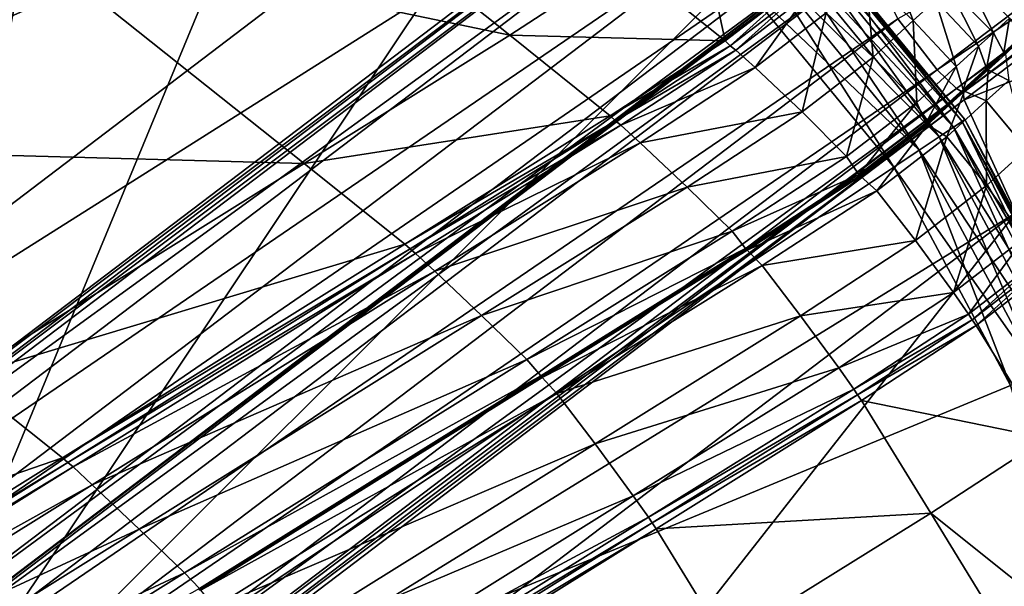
# Model space of a CAD drawing. Header units: millimetres. Extents: x 2387 to 13955, y -4964 to 364.
# Tile 641 of 1056: x 7014 to 7041, y -2869 to -2854. Entities that reach past the tile are written whole.
import ezdxf

# ---------------------------------------------------------------- set-up
doc = ezdxf.new("R2010")
doc.units = ezdxf.units.MM
doc.header["$MEASUREMENT"] = 0
doc.layers.add('Predefinito', color=7, linetype='Continuous', true_color=0x000000)

msp = doc.modelspace()

# ---------------------------------------------------------------- linework, layer by layer
at = {"layer": 'Predefinito'}
for points in [[(7021.988, -2841.509, 730.455), (7010.399, -2835.128, 730.475), (6983.206, -2856.125, 608.157)], [(6983.206, -2856.125, 608.157), (6994.749, -2862.371, 608.078), (7021.988, -2841.509, 730.455)], [(7029.926, -2846.71, 730.443), (7021.988, -2841.509, 730.455), (6994.749, -2862.371, 608.078)], [(7015.987, -2843.46, 12), (7009.354, -2842.807, 12), (7009.354, -2876.811, 12)], [(7009.354, -2842.807), (7015.987, -2843.46), (7009.354, -2876.811)], [(7022.366, -2845.395, 12), (7015.987, -2843.46, 12), (7009.354, -2876.811, 12)], [(7015.987, -2843.46), (7022.366, -2845.395), (7009.354, -2876.811)], [(7028.245, -2848.538, 12), (7022.366, -2845.395, 12), (7009.354, -2876.811, 12)], [(7022.366, -2845.395), (7028.245, -2848.538), (7009.354, -2876.811)], [(6994.749, -2862.371, 608.078), (7002.687, -2867.437, 608.068), (7029.926, -2846.71, 730.443)], [(7032.741, -2848.436, 730.406), (7029.926, -2846.71, 730.443), (7002.687, -2867.437, 608.068)], [(7037.741, -2853.925, 730.456), (7038.799, -2855.304, 730.443), (7048.701, -2847.792, 775.645)], [(7049.214, -2848.294, 775.592), (7048.701, -2847.792, 775.645), (7038.799, -2855.304, 730.443)], [(7013.93, -2851.58, 12.171), (7019.468, -2848.118, 12.171), (7027.299, -2854.369, 12.214)], [(7030.392, -2852.344, 12.303), (7027.299, -2854.369, 12.214), (7019.468, -2848.118, 12.171)], [(7002.687, -2867.437, 608.068), (7005.504, -2869.116, 608.036), (7032.741, -2848.436, 730.406)], [(7032.939, -2848.49, 730.381), (7032.741, -2848.436, 730.406), (7005.504, -2869.116, 608.036)], [(7038.799, -2855.304, 730.443), (7039.318, -2855.802, 730.405), (7049.214, -2848.294, 775.592)], [(7049.385, -2848.402, 775.557), (7049.214, -2848.294, 775.592), (7039.318, -2855.802, 730.405)], [(7039.318, -2855.802, 730.405), (7039.493, -2855.908, 730.38), (7049.385, -2848.402, 775.557)], [(7049.418, -2848.602, 775.592), (7049.385, -2848.402, 775.557), (7039.493, -2855.908, 730.38)], [(7005.504, -2869.116, 608.036), (7005.702, -2869.169, 608.015), (7032.939, -2848.49, 730.381)], [(7033.022, -2848.677, 730.406), (7032.939, -2848.49, 730.381), (7005.702, -2869.169, 608.015)], [(7005.702, -2869.169, 608.015), (7005.785, -2869.357, 608.036), (7033.022, -2848.677, 730.406)], [(7033.453, -2849.252, 730.443), (7033.022, -2848.677, 730.406), (7005.785, -2869.357, 608.036)], [(7033.398, -2852.766, 12), (7028.245, -2848.538, 12), (7009.354, -2876.811, 12)], [(7028.245, -2848.538), (7033.398, -2852.766), (7009.354, -2876.811)], [(7039.493, -2855.908, 730.38), (7039.522, -2856.111, 730.405), (7049.418, -2848.602, 775.592)], [(7050.812, -2851.64, 775.645), (7049.418, -2848.602, 775.592), (7039.522, -2856.111, 730.405)], [(7005.785, -2869.357, 608.036), (7006.214, -2869.934, 608.068), (7033.453, -2849.252, 730.443)], [(7034.691, -2850.473, 730.455), (7033.453, -2849.252, 730.443), (7006.214, -2869.934, 608.068)], [(7006.214, -2869.934, 608.068), (7007.451, -2871.156, 608.078), (7034.691, -2850.473, 730.455)], [(7036.154, -2851.435, 730.364), (7034.691, -2850.473, 730.455), (7007.451, -2871.156, 608.078)], [(7010.038, -2871.903, 607.764), (7010.52, -2871.517, 607.606), (7037.735, -2850.857, 729.908)], [(7037.735, -2850.857, 729.908), (7037.261, -2851.236, 730.091), (7010.038, -2871.903, 607.764)], [(7037.3, -2851.28, 730.091), (7037.735, -2850.857, 729.908), (7010.52, -2871.517, 607.606)], [(7033.091, -2854.52, 12.432), (7030.392, -2852.344, 12.303), (7032.301, -2850.876, 12.568)], [(7032.301, -2850.876, 12.568), (7034.991, -2853.061, 12.695), (7033.091, -2854.52, 12.432)], [(7008.919, -2872.114, 608), (7010.038, -2871.903, 607.764), (7037.261, -2851.236, 730.091)], [(7037.261, -2851.236, 730.091), (7036.154, -2851.435, 730.364), (7008.919, -2872.114, 608)], [(7036.966, -2852.354, 730.364), (7037.3, -2851.28, 730.091), (7010.078, -2871.948, 607.764)], [(7010.52, -2871.517, 607.606), (7010.078, -2871.948, 607.764), (7037.3, -2851.28, 730.091)], [(7034.766, -2851.399, 0.72), (7034.961, -2851.203, 1.28), (7039.465, -2856.691, 1.28)], [(7034.961, -2851.203, 10.72), (7034.766, -2851.399, 11.28), (7039.235, -2856.844, 11.28)], [(7034.961, -2851.203, 1.28), (7035.026, -2851.138, 2), (7039.542, -2856.64, 2)], [(7035.026, -2851.138, 10), (7034.961, -2851.203, 10.72), (7039.465, -2856.691, 10.72)], [(7039.542, -2856.64, 2), (7039.465, -2856.691, 1.28), (7034.961, -2851.203, 1.28)], [(7039.235, -2856.844, 11.28), (7039.465, -2856.691, 10.72), (7034.961, -2851.203, 10.72)], [(7039.542, -2856.64, 2), (7035.026, -2851.138, 2), (7035.026, -2851.138, 6)], [(7035.026, -2851.138, 6), (7039.542, -2856.64, 6), (7039.542, -2856.64, 2)], [(7039.542, -2856.64, 6), (7035.026, -2851.138, 6), (7035.026, -2851.138, 10)], [(7035.026, -2851.138, 10), (7039.542, -2856.64, 10), (7039.542, -2856.64, 6)], [(7039.465, -2856.691, 10.72), (7039.542, -2856.64, 10), (7035.026, -2851.138, 10)], [(7004.701, -2857.35, 12.171), (7013.93, -2851.58, 12.171), (7021.769, -2857.823, 12.214)], [(7007.451, -2871.156, 608.078), (7008.919, -2872.114, 608), (7036.154, -2851.435, 730.364)], [(7027.299, -2854.369, 12.214), (7021.769, -2857.823, 12.214), (7013.93, -2851.58, 12.171)], [(7034.44, -2851.724, 0.32), (7034.766, -2851.399, 0.72), (7039.235, -2856.844, 0.72)], [(7034.766, -2851.399, 11.28), (7034.44, -2851.724, 11.68), (7038.852, -2857.1, 11.68)], [(7039.465, -2856.691, 1.28), (7039.235, -2856.844, 0.72), (7034.766, -2851.399, 0.72)], [(7038.852, -2857.1, 11.68), (7039.235, -2856.844, 11.28), (7034.766, -2851.399, 11.28)], [(7033.984, -2852.18, 0.08), (7034.44, -2851.724, 0.32), (7038.852, -2857.1, 0.32)], [(7034.44, -2851.724, 11.68), (7033.984, -2852.18, 11.92), (7038.316, -2857.459, 11.92)], [(7039.235, -2856.844, 0.72), (7038.852, -2857.1, 0.32), (7034.44, -2851.724, 0.32)], [(7038.316, -2857.459, 11.92), (7038.852, -2857.1, 11.68), (7034.44, -2851.724, 11.68)], [(7039.522, -2856.111, 730.405), (7040.909, -2859.152, 730.443), (7050.812, -2851.64, 775.645)], [(7037.741, -2853.925, 730.456), (7036.966, -2852.354, 730.364), (7009.731, -2873.033, 608)], [(7010.078, -2871.948, 607.764), (7009.731, -2873.033, 608), (7036.966, -2852.354, 730.364)], [(7027.299, -2854.369, 12.214), (7030.392, -2852.344, 12.303), (7033.091, -2854.52, 12.432)], [(7033.398, -2852.766), (7033.984, -2852.18, 0.08), (7038.316, -2857.459, 0.08)], [(7033.984, -2852.18, 11.92), (7033.398, -2852.766, 12), (7037.627, -2857.919, 12)], [(7038.852, -2857.1, 0.32), (7038.316, -2857.459, 0.08), (7033.984, -2852.18, 0.08)], [(7037.627, -2857.919, 12), (7038.316, -2857.459, 11.92), (7033.984, -2852.18, 11.92)], [(7038.152, -2853.975, 12.878), (7036.882, -2852.789, 12.919), (7037.48, -2852.243, 13.257)], [(7037.48, -2852.243, 13.257), (7038.749, -2853.43, 13.216), (7038.152, -2853.975, 12.878)], [(7037.627, -2857.919, 12), (7033.398, -2852.766, 12), (7009.354, -2876.811, 12)], [(7033.398, -2852.766), (7037.627, -2857.919), (7009.354, -2876.811)], [(7038.316, -2857.459, 0.08), (7037.627, -2857.919), (7033.398, -2852.766)], [(7037.072, -2854.957, 12.528), (7035.806, -2853.769, 12.569), (7036.882, -2852.789, 12.919)], [(7036.882, -2852.789, 12.919), (7038.152, -2853.975, 12.878), (7037.072, -2854.957, 12.528)], [(7040.308, -2854.302, 13.744), (7039.123, -2853.09, 13.434), (7039.53, -2852.719, 13.427)], [(7039.53, -2852.719, 13.427), (7040.739, -2853.911, 13.742), (7040.308, -2854.302, 13.744)], [(7033.23, -2854.651, 12.519), (7033.091, -2854.52, 12.432), (7034.991, -2853.061, 12.695)], [(7034.991, -2853.061, 12.695), (7035.122, -2853.198, 12.779), (7033.23, -2854.651, 12.519)], [(7033.377, -2854.769, 12.432), (7033.23, -2854.651, 12.519), (7035.122, -2853.198, 12.779)], [(7035.122, -2853.198, 12.779), (7035.274, -2853.308, 12.695), (7033.377, -2854.769, 12.432)], [(7039.912, -2854.662, 13.518), (7038.749, -2853.43, 13.216), (7039.123, -2853.09, 13.434)], [(7039.123, -2853.09, 13.434), (7040.308, -2854.302, 13.744), (7039.912, -2854.662, 13.518)], [(7033.898, -2855.241, 12.303), (7033.377, -2854.769, 12.432), (7035.274, -2853.308, 12.695)], [(7035.274, -2853.308, 12.695), (7035.806, -2853.769, 12.569), (7033.898, -2855.241, 12.303)], [(7039.305, -2855.214, 13.176), (7038.152, -2853.975, 12.878), (7038.749, -2853.43, 13.216)], [(7038.749, -2853.43, 13.216), (7039.912, -2854.662, 13.518), (7039.305, -2855.214, 13.176)], [(7009.731, -2873.033, 608), (7010.501, -2874.608, 608.078), (7037.741, -2853.925, 730.456)], [(7038.799, -2855.304, 730.443), (7037.741, -2853.925, 730.456), (7010.501, -2874.608, 608.078)], [(7035.161, -2856.433, 12.26), (7033.898, -2855.241, 12.303), (7035.806, -2853.769, 12.569)], [(7035.806, -2853.769, 12.569), (7037.072, -2854.957, 12.528), (7035.161, -2856.433, 12.26)], [(7038.246, -2856.178, 12.832), (7037.072, -2854.957, 12.528), (7038.152, -2853.975, 12.878)], [(7038.152, -2853.975, 12.878), (7039.305, -2855.214, 13.176), (7038.246, -2856.178, 12.832)], [(7040.594, -2854.829, 14.674), (7040.308, -2854.302, 13.744), (7040.739, -2853.911, 13.742)], [(7040.739, -2853.911, 13.742), (7041.095, -2854.376, 14.686), (7040.594, -2854.829, 14.674)], [(7021.769, -2857.823, 12.214), (7027.299, -2854.369, 12.214), (7030.002, -2856.54, 12.345)], [(7033.091, -2854.52, 12.432), (7030.002, -2856.54, 12.345), (7027.299, -2854.369, 12.214)], [(7030.002, -2856.54, 12.345), (7033.091, -2854.52, 12.432), (7033.23, -2854.651, 12.519)], [(7040.128, -2855.251, 14.425), (7039.912, -2854.662, 13.518), (7040.308, -2854.302, 13.744)], [(7040.308, -2854.302, 13.744), (7040.594, -2854.829, 14.674), (7040.128, -2855.251, 14.425)], [(7041.095, -2854.376, 14.686), (7041.07, -2854.438, 15.315), (7040.521, -2854.933, 15.294)], [(7040.521, -2854.933, 15.294), (7040.594, -2854.829, 14.674), (7041.095, -2854.376, 14.686)], [(7040.633, -2854.874, 14.674), (7040.521, -2854.933, 15.294), (7041.07, -2854.438, 15.315)], [(7033.23, -2854.651, 12.519), (7030.144, -2856.668, 12.432), (7030.002, -2856.54, 12.345)], [(7030.144, -2856.668, 12.432), (7033.23, -2854.651, 12.519), (7033.377, -2854.769, 12.432)], [(7033.377, -2854.769, 12.432), (7030.288, -2856.789, 12.345), (7030.144, -2856.668, 12.432)], [(7030.288, -2856.789, 12.345), (7033.377, -2854.769, 12.432), (7033.898, -2855.241, 12.303)], [(7039.496, -2855.825, 14.071), (7039.305, -2855.214, 13.176), (7039.912, -2854.662, 13.518)], [(7039.912, -2854.662, 13.518), (7040.128, -2855.251, 14.425), (7039.496, -2855.825, 14.071)], [(7036.36, -2857.631, 12.573), (7035.161, -2856.433, 12.26), (7037.072, -2854.957, 12.528)], [(7037.072, -2854.957, 12.528), (7038.246, -2856.178, 12.832), (7036.36, -2857.631, 12.573)], [(7040.009, -2855.395, 15.029), (7040.128, -2855.251, 14.425), (7040.594, -2854.829, 14.674)], [(7040.594, -2854.829, 14.674), (7040.521, -2854.933, 15.294), (7040.009, -2855.395, 15.029)], [(7040.167, -2855.296, 14.425), (7040.009, -2855.395, 15.029), (7040.521, -2854.933, 15.294)], [(7040.521, -2854.933, 15.294), (7040.633, -2854.874, 14.674), (7040.167, -2855.296, 14.425)], [(7040.724, -2855.583, 13.518), (7040.167, -2855.296, 14.425), (7040.633, -2854.874, 14.674)], [(7010.501, -2874.608, 608.078), (7011.56, -2875.987, 608.068), (7038.799, -2855.304, 730.443)], [(7039.318, -2855.802, 730.405), (7038.799, -2855.304, 730.443), (7011.56, -2875.987, 608.068)], [(7033.898, -2855.241, 12.303), (7030.806, -2857.266, 12.214), (7030.288, -2856.789, 12.345)], [(7030.806, -2857.266, 12.214), (7033.898, -2855.241, 12.303), (7035.161, -2856.433, 12.26)], [(7038.496, -2856.736, 13.746), (7038.246, -2856.178, 12.832), (7039.305, -2855.214, 13.176)], [(7039.305, -2855.214, 13.176), (7039.496, -2855.825, 14.071), (7038.496, -2856.736, 13.746)], [(7040.128, -2855.251, 14.425), (7040.009, -2855.395, 15.029), (7039.36, -2855.984, 14.667)], [(7039.36, -2855.984, 14.667), (7039.496, -2855.825, 14.071), (7040.128, -2855.251, 14.425)], [(7040.118, -2856.135, 13.176), (7039.536, -2855.87, 14.071), (7040.167, -2855.296, 14.425)], [(7040.009, -2855.395, 15.029), (7040.167, -2855.296, 14.425), (7039.536, -2855.87, 14.071)], [(7040.167, -2855.296, 14.425), (7040.724, -2855.583, 13.518), (7040.118, -2856.135, 13.176)], [(7039.536, -2855.87, 14.071), (7039.36, -2855.984, 14.667), (7040.009, -2855.395, 15.029)], [(7041.204, -2857.434, 12.878), (7040.118, -2856.135, 13.176), (7040.724, -2855.583, 13.518)], [(7011.56, -2875.987, 608.068), (7012.08, -2876.483, 608.035), (7039.318, -2855.802, 730.405)], [(7039.493, -2855.908, 730.38), (7039.318, -2855.802, 730.405), (7012.08, -2876.483, 608.035)], [(7038.401, -2856.86, 14.355), (7038.496, -2856.736, 13.746), (7039.496, -2855.825, 14.071)], [(7039.496, -2855.825, 14.071), (7039.36, -2855.984, 14.667), (7038.401, -2856.86, 14.355)], [(7039.36, -2855.984, 14.667), (7039.536, -2855.87, 14.071), (7038.536, -2856.781, 13.746)], [(7039.058, -2857.099, 12.832), (7038.536, -2856.781, 13.746), (7039.536, -2855.87, 14.071)], [(7039.536, -2855.87, 14.071), (7040.118, -2856.135, 13.176), (7039.058, -2857.099, 12.832)], [(7012.08, -2876.483, 608.035), (7012.257, -2876.588, 608.013), (7039.493, -2855.908, 730.38)], [(7039.522, -2856.111, 730.405), (7039.493, -2855.908, 730.38), (7012.257, -2876.588, 608.013)], [(7012.257, -2876.588, 608.013), (7012.285, -2876.791, 608.035), (7039.522, -2856.111, 730.405)], [(7040.909, -2859.152, 730.443), (7039.522, -2856.111, 730.405), (7012.285, -2876.791, 608.035)], [(7038.536, -2856.781, 13.746), (7038.401, -2856.86, 14.355), (7039.36, -2855.984, 14.667)], [(7040.124, -2858.416, 12.528), (7039.058, -2857.099, 12.832), (7040.118, -2856.135, 13.176)], [(7040.118, -2856.135, 13.176), (7041.204, -2857.434, 12.878), (7040.124, -2858.416, 12.528)], [(7036.691, -2858.118, 13.513), (7036.36, -2857.631, 12.573), (7038.246, -2856.178, 12.832)], [(7038.246, -2856.178, 12.832), (7038.496, -2856.736, 13.746), (7036.691, -2858.118, 13.513)], [(7030.002, -2856.54, 12.345), (7024.477, -2859.99, 12.345), (7021.769, -2857.823, 12.214)], [(7024.477, -2859.99, 12.345), (7030.002, -2856.54, 12.345), (7030.144, -2856.668, 12.432)], [(7030.144, -2856.668, 12.432), (7024.619, -2860.116, 12.432), (7024.477, -2859.99, 12.345)], [(7024.619, -2860.116, 12.432), (7030.144, -2856.668, 12.432), (7030.288, -2856.789, 12.345)], [(7035.161, -2856.433, 12.26), (7032.068, -2858.459, 12.171), (7030.806, -2857.266, 12.214)], [(7032.068, -2858.459, 12.171), (7035.161, -2856.433, 12.26), (7036.36, -2857.631, 12.573)], [(7039.465, -2856.691, 1.28), (7039.542, -2856.64, 2), (7042.897, -2862.917, 2)], [(7039.542, -2856.64, 10), (7039.465, -2856.691, 10.72), (7042.812, -2862.952, 10.72)], [(7042.897, -2862.917, 2), (7039.542, -2856.64, 2), (7039.542, -2856.64, 6)], [(7039.542, -2856.64, 6), (7042.897, -2862.917, 6), (7042.897, -2862.917, 2)], [(7042.897, -2862.917, 6), (7039.542, -2856.64, 6), (7039.542, -2856.64, 10)], [(7039.542, -2856.64, 10), (7042.897, -2862.917, 10), (7042.897, -2862.917, 6)], [(7042.812, -2862.952, 10.72), (7042.897, -2862.917, 10), (7039.542, -2856.64, 10)], [(7030.288, -2856.789, 12.345), (7024.763, -2860.239, 12.345), (7024.619, -2860.116, 12.432)], [(7024.763, -2860.239, 12.345), (7030.288, -2856.789, 12.345), (7030.806, -2857.266, 12.214)], [(7038.496, -2856.736, 13.746), (7038.401, -2856.86, 14.355), (7036.649, -2858.195, 14.14)], [(7036.649, -2858.195, 14.14), (7036.691, -2858.118, 13.513), (7038.496, -2856.736, 13.746)], [(7036.731, -2858.163, 13.513), (7036.649, -2858.195, 14.14), (7038.401, -2856.86, 14.355)], [(7037.173, -2858.552, 12.573), (7036.731, -2858.163, 13.513), (7038.536, -2856.781, 13.746)], [(7038.401, -2856.86, 14.355), (7038.536, -2856.781, 13.746), (7036.731, -2858.163, 13.513)], [(7038.536, -2856.781, 13.746), (7039.058, -2857.099, 12.832), (7037.173, -2858.552, 12.573)], [(7038.852, -2857.1, 0.32), (7039.235, -2856.844, 0.72), (7042.556, -2863.058, 0.72)], [(7039.235, -2856.844, 11.28), (7038.852, -2857.1, 11.68), (7042.131, -2863.234, 11.68)], [(7039.235, -2856.844, 0.72), (7039.465, -2856.691, 1.28), (7042.812, -2862.952, 1.28)], [(7039.465, -2856.691, 10.72), (7039.235, -2856.844, 11.28), (7042.556, -2863.058, 11.28)], [(7042.812, -2862.952, 1.28), (7042.556, -2863.058, 0.72), (7039.235, -2856.844, 0.72)], [(7042.131, -2863.234, 11.68), (7042.556, -2863.058, 11.28), (7039.235, -2856.844, 11.28)], [(7042.897, -2862.917, 2), (7042.812, -2862.952, 1.28), (7039.465, -2856.691, 1.28)], [(7042.556, -2863.058, 11.28), (7042.812, -2862.952, 10.72), (7039.465, -2856.691, 10.72)], [(7038.212, -2859.892, 12.26), (7037.173, -2858.552, 12.573), (7039.058, -2857.099, 12.832)], [(7039.058, -2857.099, 12.832), (7040.124, -2858.416, 12.528), (7038.212, -2859.892, 12.26)], [(7038.316, -2857.459, 0.08), (7038.852, -2857.1, 0.32), (7042.131, -2863.234, 0.32)], [(7038.852, -2857.1, 11.68), (7038.316, -2857.459, 11.92), (7041.535, -2863.481, 11.92)], [(7042.556, -2863.058, 0.72), (7042.131, -2863.234, 0.32), (7038.852, -2857.1, 0.32)], [(7041.535, -2863.481, 11.92), (7042.131, -2863.234, 11.68), (7038.852, -2857.1, 11.68)], [(7021.769, -2857.823, 12.214), (7012.553, -2863.58, 12.214), (7004.701, -2857.35, 12.171)], [(7030.806, -2857.266, 12.214), (7025.28, -2860.717, 12.214), (7024.763, -2860.239, 12.345)], [(7025.28, -2860.717, 12.214), (7030.806, -2857.266, 12.214), (7032.068, -2858.459, 12.171)], [(7037.627, -2857.919), (7038.316, -2857.459, 0.08), (7041.535, -2863.481, 0.08)], [(7038.316, -2857.459, 11.92), (7037.627, -2857.919, 12), (7040.769, -2863.798, 12)], [(7042.131, -2863.234, 0.32), (7041.535, -2863.481, 0.08), (7038.316, -2857.459, 0.08)], [(7040.769, -2863.798, 12), (7041.535, -2863.481, 11.92), (7038.316, -2857.459, 11.92)], [(7041.146, -2859.822, 12.569), (7040.124, -2858.416, 12.528), (7041.204, -2857.434, 12.878)], [(7036.36, -2857.631, 12.573), (7033.278, -2859.646, 12.487), (7032.068, -2858.459, 12.171)], [(7033.278, -2859.646, 12.487), (7036.36, -2857.631, 12.573), (7036.691, -2858.118, 13.513)], [(7040.769, -2863.798, 12), (7037.627, -2857.919, 12), (7009.354, -2876.811, 12)], [(7037.627, -2857.919), (7040.769, -2863.798), (7009.354, -2876.811)], [(7012.553, -2863.58, 12.214), (7021.769, -2857.823, 12.214), (7024.477, -2859.99, 12.345)], [(7041.535, -2863.481, 0.08), (7040.769, -2863.798), (7037.627, -2857.919)], [(7036.691, -2858.118, 13.513), (7033.641, -2860.104, 13.435), (7033.278, -2859.646, 12.487)], [(7036.731, -2858.163, 13.513), (7033.681, -2860.15, 13.435), (7033.621, -2860.163, 14.068)], [(7033.621, -2860.163, 14.068), (7036.649, -2858.195, 14.14), (7036.731, -2858.163, 13.513)], [(7036.649, -2858.195, 14.14), (7033.621, -2860.163, 14.068), (7033.641, -2860.104, 13.435)], [(7033.641, -2860.104, 13.435), (7036.691, -2858.118, 13.513), (7036.649, -2858.195, 14.14)], [(7033.681, -2860.15, 13.435), (7036.731, -2858.163, 13.513), (7037.173, -2858.552, 12.573)], [(7032.068, -2858.459, 12.171), (7026.541, -2861.91, 12.171), (7025.28, -2860.717, 12.214)], [(7026.541, -2861.91, 12.171), (7032.068, -2858.459, 12.171), (7033.278, -2859.646, 12.487)], [(7039.238, -2861.295, 12.303), (7038.212, -2859.892, 12.26), (7040.124, -2858.416, 12.528)], [(7040.124, -2858.416, 12.528), (7041.146, -2859.822, 12.569), (7039.238, -2861.295, 12.303)], [(7037.173, -2858.552, 12.573), (7034.09, -2860.568, 12.487), (7033.681, -2860.15, 13.435)], [(7034.09, -2860.568, 12.487), (7037.173, -2858.552, 12.573), (7038.212, -2859.892, 12.26)], [(7012.285, -2876.791, 608.035), (7013.67, -2879.834, 608.068), (7040.909, -2859.152, 730.443)], [(7040.909, -2859.152, 730.443), (7013.67, -2879.834, 608.068), (7017.919, -2888.458, 608.078)], [(7017.919, -2888.458, 608.078), (7045.159, -2867.775, 730.455), (7040.909, -2859.152, 730.443)], [(7033.278, -2859.646, 12.487), (7027.756, -2863.092, 12.487), (7026.541, -2861.91, 12.171)], [(7027.756, -2863.092, 12.487), (7033.278, -2859.646, 12.487), (7033.641, -2860.104, 13.435)], [(7039.641, -2861.871, 12.432), (7039.238, -2861.295, 12.303), (7041.146, -2859.822, 12.569)], [(7041.146, -2859.822, 12.569), (7041.536, -2860.406, 12.695), (7039.641, -2861.871, 12.432)], [(7024.477, -2859.99, 12.345), (7015.268, -2865.739, 12.345), (7012.553, -2863.58, 12.214)], [(7015.268, -2865.739, 12.345), (7024.477, -2859.99, 12.345), (7024.619, -2860.116, 12.432)], [(7033.641, -2860.104, 13.435), (7028.132, -2863.539, 13.435), (7027.756, -2863.092, 12.487)], [(7028.132, -2863.539, 13.435), (7033.641, -2860.104, 13.435), (7033.621, -2860.163, 14.068)], [(7038.212, -2859.892, 12.26), (7035.119, -2861.918, 12.171), (7034.09, -2860.568, 12.487)], [(7035.119, -2861.918, 12.171), (7038.212, -2859.892, 12.26), (7039.238, -2861.295, 12.303)], [(7024.619, -2860.116, 12.432), (7015.412, -2865.864, 12.432), (7015.268, -2865.739, 12.345)], [(7015.412, -2865.864, 12.432), (7024.619, -2860.116, 12.432), (7024.763, -2860.239, 12.345)], [(7024.763, -2860.239, 12.345), (7015.555, -2865.988, 12.345), (7015.412, -2865.864, 12.432)], [(7015.555, -2865.988, 12.345), (7024.763, -2860.239, 12.345), (7025.28, -2860.717, 12.214)], [(7033.681, -2860.15, 13.435), (7028.173, -2863.584, 13.435), (7028.121, -2863.589, 14.068)], [(7028.121, -2863.589, 14.068), (7033.621, -2860.163, 14.068), (7033.681, -2860.15, 13.435)], [(7033.621, -2860.163, 14.068), (7028.121, -2863.589, 14.068), (7028.132, -2863.539, 13.435)], [(7028.173, -2863.584, 13.435), (7033.681, -2860.15, 13.435), (7034.09, -2860.568, 12.487)], [(7034.09, -2860.568, 12.487), (7028.569, -2864.013, 12.487), (7028.173, -2863.584, 13.435)], [(7028.569, -2864.013, 12.487), (7034.09, -2860.568, 12.487), (7035.119, -2861.918, 12.171)], [(7039.739, -2862.029, 12.519), (7039.641, -2861.871, 12.432), (7041.536, -2860.406, 12.695)], [(7041.536, -2860.406, 12.695), (7041.625, -2860.57, 12.779), (7039.739, -2862.029, 12.519)], [(7039.849, -2862.18, 12.432), (7039.739, -2862.029, 12.519), (7041.625, -2860.57, 12.779)], [(7041.625, -2860.57, 12.779), (7041.744, -2860.715, 12.695), (7039.849, -2862.18, 12.432)], [(7025.28, -2860.717, 12.214), (7016.069, -2866.469, 12.214), (7015.555, -2865.988, 12.345)], [(7016.069, -2866.469, 12.214), (7025.28, -2860.717, 12.214), (7026.541, -2861.91, 12.171)], [(7041.722, -2865.212, 12.303), (7039.849, -2862.18, 12.432), (7041.744, -2860.715, 12.695)], [(7039.238, -2861.295, 12.303), (7036.147, -2863.319, 12.214), (7035.119, -2861.918, 12.171)], [(7036.147, -2863.319, 12.214), (7039.238, -2861.295, 12.303), (7039.641, -2861.871, 12.432)], [(7026.541, -2861.91, 12.171), (7017.33, -2867.662, 12.171), (7016.069, -2866.469, 12.214)], [(7017.33, -2867.662, 12.171), (7026.541, -2861.91, 12.171), (7027.756, -2863.092, 12.487)], [(7035.119, -2861.918, 12.171), (7029.592, -2865.368, 12.171), (7028.569, -2864.013, 12.487)], [(7029.592, -2865.368, 12.171), (7035.119, -2861.918, 12.171), (7036.147, -2863.319, 12.214)], [(7039.641, -2861.871, 12.432), (7036.554, -2863.892, 12.345), (7036.147, -2863.319, 12.214)], [(7036.554, -2863.892, 12.345), (7039.641, -2861.871, 12.432), (7039.739, -2862.029, 12.519)], [(7039.739, -2862.029, 12.519), (7036.655, -2864.048, 12.432), (7036.554, -2863.892, 12.345)], [(7036.655, -2864.048, 12.432), (7039.739, -2862.029, 12.519), (7039.849, -2862.18, 12.432)], [(7039.849, -2862.18, 12.432), (7036.762, -2864.201, 12.345), (7036.655, -2864.048, 12.432)], [(7036.762, -2864.201, 12.345), (7039.849, -2862.18, 12.432), (7041.722, -2865.212, 12.303)], [(7027.756, -2863.092, 12.487), (7018.553, -2868.836, 12.487), (7017.33, -2867.662, 12.171)], [(7018.553, -2868.836, 12.487), (7027.756, -2863.092, 12.487), (7028.132, -2863.539, 13.435)], [(7028.132, -2863.539, 13.435), (7018.952, -2869.262, 13.435), (7018.553, -2868.836, 12.487)], [(7018.952, -2869.262, 13.435), (7028.132, -2863.539, 13.435), (7028.121, -2863.589, 14.068)], [(7036.147, -2863.319, 12.214), (7030.62, -2866.769, 12.214), (7029.592, -2865.368, 12.171)], [(7030.62, -2866.769, 12.214), (7036.147, -2863.319, 12.214), (7036.554, -2863.892, 12.345)], [(7001.494, -2870.489, 12.214), (7012.553, -2863.58, 12.214), (7015.268, -2865.739, 12.345)], [(7042.704, -2870.177, 12), (7040.769, -2863.798, 12), (7009.354, -2876.811, 12)], [(7040.769, -2863.798), (7042.704, -2870.177), (7009.354, -2876.811)], [(7028.121, -2863.589, 14.068), (7018.956, -2869.3, 14.068), (7018.952, -2869.262, 13.435)], [(7028.173, -2863.584, 13.435), (7018.992, -2869.307, 13.435), (7018.956, -2869.3, 14.068)], [(7018.956, -2869.3, 14.068), (7028.121, -2863.589, 14.068), (7028.173, -2863.584, 13.435)], [(7018.992, -2869.307, 13.435), (7028.173, -2863.584, 13.435), (7028.569, -2864.013, 12.487)], [(7028.569, -2864.013, 12.487), (7019.366, -2869.757, 12.487), (7018.992, -2869.307, 13.435)], [(7019.366, -2869.757, 12.487), (7028.569, -2864.013, 12.487), (7029.592, -2865.368, 12.171)], [(7036.554, -2863.892, 12.345), (7031.029, -2867.34, 12.345), (7030.62, -2866.769, 12.214)], [(7031.029, -2867.34, 12.345), (7036.554, -2863.892, 12.345), (7036.655, -2864.048, 12.432)], [(7036.655, -2864.048, 12.432), (7031.131, -2867.495, 12.432), (7031.029, -2867.34, 12.345)], [(7031.131, -2867.495, 12.432), (7036.655, -2864.048, 12.432), (7036.762, -2864.201, 12.345)], [(7036.762, -2864.201, 12.345), (7031.237, -2867.649, 12.345), (7031.131, -2867.495, 12.432)], [(7031.237, -2867.649, 12.345), (7036.762, -2864.201, 12.345), (7038.627, -2867.233, 12.214)], [(7041.722, -2865.212, 12.303), (7038.627, -2867.233, 12.214), (7036.762, -2864.201, 12.345)], [(7029.592, -2865.368, 12.171), (7020.381, -2871.117, 12.171), (7019.366, -2869.757, 12.487)], [(7020.381, -2871.117, 12.171), (7029.592, -2865.368, 12.171), (7030.62, -2866.769, 12.214)], [(7038.627, -2867.233, 12.214), (7041.722, -2865.212, 12.303), (7047.108, -2874.016, 12.259)], [(7015.268, -2865.739, 12.345), (7004.217, -2872.639, 12.345), (7001.494, -2870.489, 12.214)], [(7004.217, -2872.639, 12.345), (7015.268, -2865.739, 12.345), (7015.412, -2865.864, 12.432)], [(7015.412, -2865.864, 12.432), (7004.364, -2872.761, 12.432), (7004.217, -2872.639, 12.345)], [(7004.364, -2872.761, 12.432), (7015.412, -2865.864, 12.432), (7015.555, -2865.988, 12.345)], [(7015.555, -2865.988, 12.345), (7004.504, -2872.888, 12.345), (7004.364, -2872.761, 12.432)], [(7004.504, -2872.888, 12.345), (7015.555, -2865.988, 12.345), (7016.069, -2866.469, 12.214)], [(7016.069, -2866.469, 12.214), (7005.016, -2873.371, 12.214), (7004.504, -2872.888, 12.345)], [(7005.016, -2873.371, 12.214), (7016.069, -2866.469, 12.214), (7017.33, -2867.662, 12.171)], [(7030.62, -2866.769, 12.214), (7021.409, -2872.518, 12.214), (7020.381, -2871.117, 12.171)], [(7021.409, -2872.518, 12.214), (7030.62, -2866.769, 12.214), (7031.029, -2867.34, 12.345)], [(7038.627, -2867.233, 12.214), (7033.094, -2870.677, 12.214), (7031.237, -2867.649, 12.345)], [(7033.094, -2870.677, 12.214), (7038.627, -2867.233, 12.214), (7044.003, -2876.027, 12.171)], [(7047.108, -2874.016, 12.259), (7044.003, -2876.027, 12.171), (7038.627, -2867.233, 12.214)], [(7031.029, -2867.34, 12.345), (7021.821, -2873.087, 12.345), (7021.409, -2872.518, 12.214)], [(7021.821, -2873.087, 12.345), (7031.029, -2867.34, 12.345), (7031.131, -2867.495, 12.432)], [(7031.131, -2867.495, 12.432), (7021.925, -2873.241, 12.432), (7021.821, -2873.087, 12.345)], [(7021.925, -2873.241, 12.432), (7031.131, -2867.495, 12.432), (7031.237, -2867.649, 12.345)], [(7017.33, -2867.662, 12.171), (7006.278, -2874.563, 12.171), (7005.016, -2873.371, 12.214)], [(7006.278, -2874.563, 12.171), (7017.33, -2867.662, 12.171), (7018.553, -2868.836, 12.487)], [(7045.159, -2867.775, 730.455), (7017.919, -2888.458, 608.078), (7022.885, -2901.014, 608.078)], [(7031.237, -2867.649, 12.345), (7022.028, -2873.397, 12.345), (7021.925, -2873.241, 12.432)], [(7022.028, -2873.397, 12.345), (7031.237, -2867.649, 12.345), (7033.094, -2870.677, 12.214)], [(7022.885, -2901.014, 608.078), (7050.202, -2880.331, 730.455), (7045.159, -2867.775, 730.455)], [(7018.553, -2868.836, 12.487), (7007.51, -2875.728, 12.487), (7006.278, -2874.563, 12.171)], [(7007.51, -2875.728, 12.487), (7018.553, -2868.836, 12.487), (7018.952, -2869.262, 13.435)]]:
    msp.add_3dface(points, dxfattribs=at)

doc.saveas('drawing.dxf')
